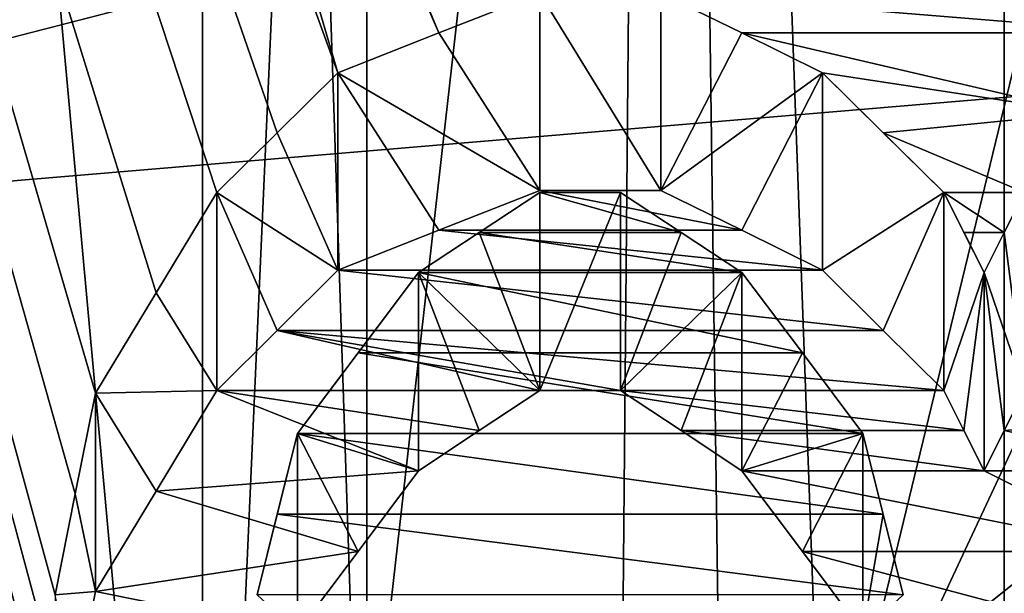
# Model space of a CAD drawing. Header units: millimetres. Extents: x -20 to 172, y -100 to 100.
# Tile 266 of 346: x 117.41 to 120, y 10.46 to 11.97. Entities that reach past the tile are written whole.
import ezdxf

# ---------------------------------------------------------------- set-up
doc = ezdxf.new("R2010")
doc.units = ezdxf.units.MM
doc.header["$LTSCALE"] = 37.722908
for name, color, linetype in [('1', 7, 'CONTINUOUS'), ('1803', 7, 'CONTINUOUS'), ('1820', 7, 'CONTINUOUS'), ('2128', 7, 'CONTINUOUS'), ('2258', 7, 'CONTINUOUS'), ('2284', 7, 'CONTINUOUS'), ('2285', 7, 'CONTINUOUS'), ('2286', 7, 'CONTINUOUS'), ('2287', 7, 'CONTINUOUS'), ('2288', 7, 'CONTINUOUS'), ('2289', 7, 'CONTINUOUS'), ('2290', 7, 'CONTINUOUS'), ('2291', 7, 'CONTINUOUS'), ('2316', 7, 'CONTINUOUS'), ('2317', 7, 'CONTINUOUS'), ('2318', 7, 'CONTINUOUS'), ('2319', 7, 'CONTINUOUS'), ('2320', 7, 'CONTINUOUS'), ('2321', 7, 'CONTINUOUS'), ('2322', 7, 'CONTINUOUS'), ('2406', 7, 'CONTINUOUS'), ('2407', 7, 'CONTINUOUS'), ('3', 7, 'CONTINUOUS'), ('3021', 7, 'CONTINUOUS'), ('3038', 7, 'CONTINUOUS'), ('3624', 7, 'CONTINUOUS'), ('3625', 7, 'CONTINUOUS'), ('3628', 7, 'CONTINUOUS'), ('3629', 7, 'CONTINUOUS'), ('3630', 7, 'CONTINUOUS'), ('3631', 7, 'CONTINUOUS'), ('3635', 7, 'CONTINUOUS'), ('3638', 7, 'CONTINUOUS'), ('43', 7, 'CONTINUOUS'), ('48', 7, 'CONTINUOUS'), ('60', 7, 'CONTINUOUS'), ('71', 7, 'CONTINUOUS'), ('85', 7, 'CONTINUOUS'), ('86', 7, 'CONTINUOUS')]:
    doc.layers.add(name, color=color, linetype=linetype)

msp = doc.modelspace()

# ---------------------------------------------------------------- linework, layer by layer
at = {"layer": '1', "color": 250, "linetype": 'Continuous', "true_color": 0x323232}
for points in [[(157, 0, -29.75), (157, 14.875, -25.7643), (-19.8395, 0, -29.75), (157, 0, -29.75)], [(-19.8395, 0, -29.75), (157, 14.875, -25.7643), (-19.8395, 14.875, -25.7643), (-19.8395, 0, -29.75)]]:
    msp.add_3dface(points, dxfattribs=at)
at = {"layer": '1803', "color": 250, "linetype": 'Continuous', "true_color": 0x323232}
for points in [[(153.1595, 4.0619, -42.0543), (153.1595, 21.125, -36.5896), (86.8405, 4.0619, -42.0543), (153.1595, 4.0619, -42.0543)], [(86.8405, 4.0619, -42.0543), (153.1595, 21.125, -36.5896), (86.8405, 21.125, -36.5896), (86.8405, 4.0619, -42.0543)]]:
    msp.add_3dface(points, dxfattribs=at)
at = {"layer": '1820', "color": 250, "linetype": 'Continuous', "true_color": 0x323232}
for points in [[(113.7701, 8.1204, -47.5618), (113.7701, 24.125, -41.7857), (117.6064, 9.4876, -47.308), (113.7701, 8.1204, -47.5618)], [(113.7701, 24.125, -41.7857), (117.6064, 14.0044, -46.1729), (118.2447, 11.8277, -46.7779), (113.7701, 24.125, -41.7857)], [(117.6064, 9.4876, -47.308), (113.7701, 24.125, -41.7857), (117.5532, 9.7564, -47.2533), (117.6064, 9.4876, -47.308)], [(117.5532, 9.7564, -47.2533), (113.7701, 24.125, -41.7857), (117.5, 10.025, -47.1971), (117.5532, 9.7564, -47.2533)], [(117.5, 10.025, -47.1971), (113.7701, 24.125, -41.7857), (117.5, 10.2388, -47.1511), (117.5, 10.025, -47.1971)], [(117.5, 10.2388, -47.1511), (113.7701, 24.125, -41.7857), (117.5, 10.4525, -47.1042), (117.5, 10.2388, -47.1511)], [(117.5, 10.4525, -47.1042), (113.7701, 24.125, -41.7857), (117.5531, 10.7184, -47.0444), (117.5, 10.4525, -47.1042)], [(117.5531, 10.7184, -47.0444), (113.7701, 24.125, -41.7857), (117.6064, 10.984, -46.9831), (117.5531, 10.7184, -47.0444)], [(117.6064, 10.984, -46.9831), (113.7701, 24.125, -41.7857), (117.7658, 11.2482, -46.9206), (117.6064, 10.984, -46.9831)], [(117.7658, 11.2482, -46.9206), (113.7701, 24.125, -41.7857), (117.9255, 11.5123, -46.8565), (117.7658, 11.2482, -46.9206)], [(117.9255, 11.5123, -46.8565), (113.7701, 24.125, -41.7857), (118.085, 11.67, -46.8174), (117.9255, 11.5123, -46.8565)], [(118.085, 11.67, -46.8174), (113.7701, 24.125, -41.7857), (118.2447, 11.8277, -46.7779), (118.085, 11.67, -46.8174)], [(117.6064, 14.0044, -46.1729), (117.8191, 13.594, -46.2954), (118.5105, 11.9326, -46.7512), (117.6064, 14.0044, -46.1729)], [(118.2447, 11.8277, -46.7779), (117.6064, 14.0044, -46.1729), (118.5105, 11.9326, -46.7512), (118.2447, 11.8277, -46.7779)], [(118.5105, 11.9326, -46.7512), (117.8191, 13.594, -46.2954), (118.7766, 12.0374, -46.7243), (118.5105, 11.9326, -46.7512)], [(120.6382, 12.0373, -46.7244), (120.3723, 11.9326, -46.7512), (119.0957, 12.0374, -46.7243), (120.6382, 12.0373, -46.7244)], [(119.0957, 12.0374, -46.7243), (120.3723, 11.9326, -46.7512), (119.3086, 11.9326, -46.7512), (119.0957, 12.0374, -46.7243)], [(120.3723, 11.9326, -46.7512), (120.2126, 11.7225, -46.8043), (119.3086, 11.9326, -46.7512), (120.3723, 11.9326, -46.7512)], [(119.3086, 11.9326, -46.7512), (120.2126, 11.7225, -46.8043), (119.5213, 11.8277, -46.7779), (119.3086, 11.9326, -46.7512)], [(119.5213, 11.8277, -46.7779), (120.2126, 11.7225, -46.8043), (119.681, 11.67, -46.8174), (119.5213, 11.8277, -46.7779)], [(120.2126, 11.7225, -46.8043), (120.0532, 11.5123, -46.8565), (119.681, 11.67, -46.8174), (120.2126, 11.7225, -46.8043)], [(119.681, 11.67, -46.8174), (120.0532, 11.5123, -46.8565), (119.8404, 11.5123, -46.8565), (119.681, 11.67, -46.8174)], [(118.7766, 11.5123, -46.8565), (119.149, 11.4068, -46.8823), (118.617, 11.4068, -46.8823), (118.7766, 11.5123, -46.8565)], [(118.9894, 11.5123, -46.8565), (119.149, 11.4068, -46.8823), (118.7766, 11.5123, -46.8565), (118.9894, 11.5123, -46.8565)], [(119.8404, 11.5123, -46.8565), (120.0532, 11.5123, -46.8565), (120, 11.4068, -46.8823), (119.8404, 11.5123, -46.8565)], [(119.8936, 11.4068, -46.8823), (119.8404, 11.5123, -46.8565), (120, 11.4068, -46.8823), (119.8936, 11.4068, -46.8823)], [(118.617, 11.4068, -46.8823), (119.3085, 11.3013, -46.9078), (118.4574, 11.3013, -46.9078), (118.617, 11.4068, -46.8823)], [(119.149, 11.4068, -46.8823), (119.3085, 11.3013, -46.9078), (118.617, 11.4068, -46.8823), (119.149, 11.4068, -46.8823)], [(119.9468, 11.3013, -46.9078), (119.8936, 11.4068, -46.8823), (120, 11.4068, -46.8823), (119.9468, 11.3013, -46.9078)], [(118.4574, 11.3013, -46.9078), (119.4682, 11.0897, -46.9583), (118.2977, 11.0897, -46.9583), (118.4574, 11.3013, -46.9078)], [(119.3085, 11.3013, -46.9078), (119.4682, 11.0897, -46.9583), (118.4574, 11.3013, -46.9078), (119.3085, 11.3013, -46.9078)], [(118.2977, 11.0897, -46.9583), (119.6277, 10.8779, -47.0078), (118.1383, 10.8779, -47.0078), (118.2977, 11.0897, -46.9583)], [(119.4682, 11.0897, -46.9583), (119.6277, 10.8779, -47.0078), (118.2977, 11.0897, -46.9583), (119.4682, 11.0897, -46.9583)], [(118.1383, 10.8779, -47.0078), (119.6809, 10.6653, -47.0565), (118.0851, 10.6653, -47.0565), (118.1383, 10.8779, -47.0078)], [(119.6277, 10.8779, -47.0078), (119.6809, 10.6653, -47.0565), (118.1383, 10.8779, -47.0078), (119.6277, 10.8779, -47.0078)], [(118.0851, 10.6653, -47.0565), (119.734, 10.4525, -47.1042), (118.0319, 10.4525, -47.1042), (118.0851, 10.6653, -47.0565)], [(119.6809, 10.6653, -47.0565), (119.734, 10.4525, -47.1042), (118.0851, 10.6653, -47.0565), (119.6809, 10.6653, -47.0565)]]:
    msp.add_3dface(points, dxfattribs=at)
at = {"layer": '2128', "color": 250, "linetype": 'Continuous', "true_color": 0x323232}
for points in [[(118.5105, 11.4128, -45.851), (118.7766, 11.5179, -45.8247), (119.3086, 11.4128, -45.851), (118.5105, 11.4128, -45.851)], [(118.7766, 11.5179, -45.8247), (119.0957, 11.5179, -45.8247), (119.3086, 11.4128, -45.851), (118.7766, 11.5179, -45.8247)], [(118.2447, 11.3076, -45.877), (118.5105, 11.4128, -45.851), (119.5213, 11.3076, -45.877), (118.2447, 11.3076, -45.877)], [(118.5105, 11.4128, -45.851), (119.3086, 11.4128, -45.851), (119.5213, 11.3076, -45.877), (118.5105, 11.4128, -45.851)], [(118.085, 11.1494, -45.9157), (118.2447, 11.3076, -45.877), (119.681, 11.1494, -45.9157), (118.085, 11.1494, -45.9157)], [(118.2447, 11.3076, -45.877), (119.5213, 11.3076, -45.877), (119.681, 11.1494, -45.9157), (118.2447, 11.3076, -45.877)], [(117.9255, 10.9911, -45.9539), (118.085, 11.1494, -45.9157), (118.7766, 10.9911, -45.9539), (117.9255, 10.9911, -45.9539)], [(118.085, 11.1494, -45.9157), (119.681, 11.1494, -45.9157), (119.8404, 10.9911, -45.9539), (118.085, 11.1494, -45.9157)], [(118.085, 11.1494, -45.9157), (119.8404, 10.9911, -45.9539), (118.9894, 10.9911, -45.9539), (118.085, 11.1494, -45.9157)], [(118.085, 11.1494, -45.9157), (118.9894, 10.9911, -45.9539), (118.7766, 10.9911, -45.9539), (118.085, 11.1494, -45.9157)], [(117.7658, 10.7262, -46.0164), (117.9255, 10.9911, -45.9539), (118.4574, 10.7795, -46.004), (117.7658, 10.7262, -46.0164)], [(117.9255, 10.9911, -45.9539), (118.7766, 10.9911, -45.9539), (118.6169, 10.8853, -45.979), (117.9255, 10.9911, -45.9539)], [(117.9255, 10.9911, -45.9539), (118.6169, 10.8853, -45.979), (118.4574, 10.7795, -46.004), (117.9255, 10.9911, -45.9539)], [(119.8404, 10.9911, -45.9539), (119.8936, 10.8853, -45.979), (118.9894, 10.9911, -45.9539), (119.8404, 10.9911, -45.9539)], [(119.8936, 10.8853, -45.979), (119.149, 10.8853, -45.979), (118.9894, 10.9911, -45.9539), (119.8936, 10.8853, -45.979)], [(120, 10.8853, -45.979), (120.0532, 10.9911, -45.9539), (120.6913, 10.9382, -45.9665), (120, 10.8853, -45.979)], [(120, 10.8853, -45.979), (120.6913, 10.9382, -45.9665), (120.4787, 10.7795, -46.004), (120, 10.8853, -45.979)], [(119.8936, 10.8853, -45.979), (119.9468, 10.7795, -46.004), (119.149, 10.8853, -45.979), (119.8936, 10.8853, -45.979)], [(119.9468, 10.7795, -46.004), (119.3085, 10.7795, -46.004), (119.149, 10.8853, -45.979), (119.9468, 10.7795, -46.004)], [(119.9468, 10.7795, -46.004), (120, 10.8853, -45.979), (120.4787, 10.7795, -46.004), (119.9468, 10.7795, -46.004)], [(117.7658, 10.7262, -46.0164), (118.4574, 10.7795, -46.004), (118.2977, 10.5671, -46.0532), (117.7658, 10.7262, -46.0164)], [(119.9468, 10.7795, -46.004), (120.3722, 10.5672, -46.0532), (119.3085, 10.7795, -46.004), (119.9468, 10.7795, -46.004)], [(120.3722, 10.5672, -46.0532), (119.4682, 10.5671, -46.0532), (119.3085, 10.7795, -46.004), (120.3722, 10.5672, -46.0532)], [(119.9468, 10.7795, -46.004), (120.4787, 10.7795, -46.004), (120.3722, 10.5672, -46.0532), (119.9468, 10.7795, -46.004)], [(117.6064, 10.4611, -46.0774), (117.7658, 10.7262, -46.0164), (118.2977, 10.5671, -46.0532), (117.6064, 10.4611, -46.0774)], [(117.6064, 10.4611, -46.0774), (118.2977, 10.5671, -46.0532), (118.1383, 10.3547, -46.1014), (117.6064, 10.4611, -46.0774)], [(120.3722, 10.5672, -46.0532), (120.266, 10.3547, -46.1014), (119.4682, 10.5671, -46.0532), (120.3722, 10.5672, -46.0532)], [(120.266, 10.3547, -46.1014), (119.6277, 10.3547, -46.1014), (119.4682, 10.5671, -46.0532), (120.266, 10.3547, -46.1014)], [(117.5531, 10.1945, -46.1371), (117.6064, 10.4611, -46.0774), (118.1383, 10.3547, -46.1014), (117.5531, 10.1945, -46.1371)]]:
    msp.add_3dface(points, dxfattribs=at)
at = {"layer": '2258', "color": 250, "linetype": 'Continuous', "true_color": 0x323232}
for points in [[(120, 11.4068, -46.8823), (120.0532, 11.5123, -46.8565), (120.0532, 10.9911, -45.9539), (120, 11.4068, -46.8823)], [(119.9468, 11.3013, -46.9078), (120, 11.4068, -46.8823), (120.0532, 10.9911, -45.9539), (119.9468, 11.3013, -46.9078)], [(119.9468, 10.7795, -46.004), (119.9468, 11.3013, -46.9078), (120, 10.8853, -45.979), (119.9468, 10.7795, -46.004)], [(120, 10.8853, -45.979), (119.9468, 11.3013, -46.9078), (120.0532, 10.9911, -45.9539), (120, 10.8853, -45.979)]]:
    msp.add_3dface(points, dxfattribs=at)
at = {"layer": '2284', "color": 250, "linetype": 'Continuous', "true_color": 0x323232}
for points in [[(117.5531, 10.7184, -47.0444), (117.6064, 10.984, -46.9831), (117.6064, 10.4611, -46.0774), (117.5531, 10.7184, -47.0444)], [(117.5, 10.4525, -47.1042), (117.5531, 10.7184, -47.0444), (117.6064, 10.4611, -46.0774), (117.5, 10.4525, -47.1042)], [(117.5531, 10.1945, -46.1371), (117.5, 10.4525, -47.1042), (117.6064, 10.4611, -46.0774), (117.5531, 10.1945, -46.1371)]]:
    msp.add_3dface(points, dxfattribs=at)
at = {"layer": '2285', "color": 250, "linetype": 'Continuous', "true_color": 0x323232}
for points in [[(117.7658, 11.2482, -46.9206), (117.9255, 11.5123, -46.8565), (117.9255, 10.9911, -45.9539), (117.7658, 11.2482, -46.9206)], [(117.6064, 10.984, -46.9831), (117.7658, 11.2482, -46.9206), (117.9255, 10.9911, -45.9539), (117.6064, 10.984, -46.9831)], [(117.7658, 10.7262, -46.0164), (117.6064, 10.984, -46.9831), (117.9255, 10.9911, -45.9539), (117.7658, 10.7262, -46.0164)], [(117.6064, 10.4611, -46.0774), (117.6064, 10.984, -46.9831), (117.7658, 10.7262, -46.0164), (117.6064, 10.4611, -46.0774)]]:
    msp.add_3dface(points, dxfattribs=at)
at = {"layer": '2286', "color": 250, "linetype": 'Continuous', "true_color": 0x323232}
for points in [[(118.085, 11.67, -46.8174), (118.2447, 11.8277, -46.7779), (118.2447, 11.3076, -45.877), (118.085, 11.67, -46.8174)], [(117.9255, 11.5123, -46.8565), (118.085, 11.67, -46.8174), (118.2447, 11.3076, -45.877), (117.9255, 11.5123, -46.8565)], [(117.9255, 10.9911, -45.9539), (117.9255, 11.5123, -46.8565), (118.085, 11.1494, -45.9157), (117.9255, 10.9911, -45.9539)], [(118.085, 11.1494, -45.9157), (117.9255, 11.5123, -46.8565), (118.2447, 11.3076, -45.877), (118.085, 11.1494, -45.9157)]]:
    msp.add_3dface(points, dxfattribs=at)
at = {"layer": '2287', "color": 250, "linetype": 'Continuous', "true_color": 0x323232}
for points in [[(118.5105, 11.9326, -46.7512), (118.7766, 12.0374, -46.7243), (118.7766, 11.5179, -45.8247), (118.5105, 11.9326, -46.7512)], [(118.2447, 11.8277, -46.7779), (118.5105, 11.9326, -46.7512), (118.7766, 11.5179, -45.8247), (118.2447, 11.8277, -46.7779)], [(118.2447, 11.3076, -45.877), (118.2447, 11.8277, -46.7779), (118.5105, 11.4128, -45.851), (118.2447, 11.3076, -45.877)], [(118.5105, 11.4128, -45.851), (118.2447, 11.8277, -46.7779), (118.7766, 11.5179, -45.8247), (118.5105, 11.4128, -45.851)]]:
    msp.add_3dface(points, dxfattribs=at)
at = {"layer": '2288', "color": 250, "linetype": 'Continuous', "true_color": 0x323232}
for points in [[(118.7766, 12.0374, -46.7243), (119.0957, 12.0374, -46.7243), (119.0957, 11.5179, -45.8247), (118.7766, 12.0374, -46.7243)], [(118.7766, 11.5179, -45.8247), (118.7766, 12.0374, -46.7243), (119.0957, 11.5179, -45.8247), (118.7766, 11.5179, -45.8247)]]:
    msp.add_3dface(points, dxfattribs=at)
at = {"layer": '2289', "color": 250, "linetype": 'Continuous', "true_color": 0x323232}
for points in [[(119.0957, 12.0374, -46.7243), (119.3086, 11.9326, -46.7512), (119.0957, 11.5179, -45.8247), (119.0957, 12.0374, -46.7243)], [(119.5213, 11.8277, -46.7779), (119.0957, 11.5179, -45.8247), (119.3086, 11.9326, -46.7512), (119.5213, 11.8277, -46.7779)], [(119.0957, 11.5179, -45.8247), (119.5213, 11.8277, -46.7779), (119.3086, 11.4128, -45.851), (119.0957, 11.5179, -45.8247)], [(119.3086, 11.4128, -45.851), (119.5213, 11.8277, -46.7779), (119.5213, 11.3076, -45.877), (119.3086, 11.4128, -45.851)]]:
    msp.add_3dface(points, dxfattribs=at)
at = {"layer": '2290', "color": 250, "linetype": 'Continuous', "true_color": 0x323232}
for points in [[(119.5213, 11.8277, -46.7779), (119.681, 11.67, -46.8174), (119.8404, 11.5123, -46.8565), (119.5213, 11.8277, -46.7779)], [(119.5213, 11.8277, -46.7779), (119.8404, 11.5123, -46.8565), (119.5213, 11.3076, -45.877), (119.5213, 11.8277, -46.7779)], [(119.5213, 11.3076, -45.877), (119.8404, 11.5123, -46.8565), (119.681, 11.1494, -45.9157), (119.5213, 11.3076, -45.877)], [(119.681, 11.1494, -45.9157), (119.8404, 11.5123, -46.8565), (119.8404, 10.9911, -45.9539), (119.681, 11.1494, -45.9157)]]:
    msp.add_3dface(points, dxfattribs=at)
at = {"layer": '2291', "color": 250, "linetype": 'Continuous', "true_color": 0x323232}
for points in [[(119.8404, 11.5123, -46.8565), (119.8936, 11.4068, -46.8823), (119.9468, 11.3013, -46.9078), (119.8404, 11.5123, -46.8565)], [(119.8404, 11.5123, -46.8565), (119.9468, 11.3013, -46.9078), (119.8404, 10.9911, -45.9539), (119.8404, 11.5123, -46.8565)], [(119.8404, 10.9911, -45.9539), (119.9468, 11.3013, -46.9078), (119.8936, 10.8853, -45.979), (119.8404, 10.9911, -45.9539)], [(119.9468, 11.3013, -46.9078), (119.9468, 10.7795, -46.004), (119.8936, 10.8853, -45.979), (119.9468, 11.3013, -46.9078)]]:
    msp.add_3dface(points, dxfattribs=at)
at = {"layer": '2316', "color": 250, "linetype": 'Continuous', "true_color": 0x323232}
for points in [[(119.6809, 10.6653, -47.0565), (119.6277, 10.8779, -47.0078), (119.6277, 10.3547, -46.1014), (119.6809, 10.6653, -47.0565)], [(119.734, 10.4525, -47.1042), (119.6809, 10.6653, -47.0565), (119.6277, 10.3547, -46.1014), (119.734, 10.4525, -47.1042)]]:
    msp.add_3dface(points, dxfattribs=at)
at = {"layer": '2317', "color": 250, "linetype": 'Continuous', "true_color": 0x323232}
for points in [[(119.4682, 11.0897, -46.9583), (119.3085, 11.3013, -46.9078), (119.3085, 10.7795, -46.004), (119.4682, 11.0897, -46.9583)], [(119.6277, 10.8779, -47.0078), (119.4682, 11.0897, -46.9583), (119.3085, 10.7795, -46.004), (119.6277, 10.8779, -47.0078)], [(119.4682, 10.5671, -46.0532), (119.6277, 10.8779, -47.0078), (119.3085, 10.7795, -46.004), (119.4682, 10.5671, -46.0532)], [(119.6277, 10.3547, -46.1014), (119.6277, 10.8779, -47.0078), (119.4682, 10.5671, -46.0532), (119.6277, 10.3547, -46.1014)]]:
    msp.add_3dface(points, dxfattribs=at)
at = {"layer": '2318', "color": 250, "linetype": 'Continuous', "true_color": 0x323232}
for points in [[(119.149, 11.4068, -46.8823), (118.9894, 11.5123, -46.8565), (118.9894, 10.9911, -45.9539), (119.149, 11.4068, -46.8823)], [(119.3085, 11.3013, -46.9078), (119.149, 11.4068, -46.8823), (118.9894, 10.9911, -45.9539), (119.3085, 11.3013, -46.9078)], [(119.149, 10.8853, -45.979), (119.3085, 11.3013, -46.9078), (118.9894, 10.9911, -45.9539), (119.149, 10.8853, -45.979)], [(119.3085, 10.7795, -46.004), (119.3085, 11.3013, -46.9078), (119.149, 10.8853, -45.979), (119.3085, 10.7795, -46.004)]]:
    msp.add_3dface(points, dxfattribs=at)
at = {"layer": '2319', "color": 250, "linetype": 'Continuous', "true_color": 0x323232}
for points in [[(118.9894, 11.5123, -46.8565), (118.7766, 11.5123, -46.8565), (118.7766, 10.9911, -45.9539), (118.9894, 11.5123, -46.8565)], [(118.9894, 10.9911, -45.9539), (118.9894, 11.5123, -46.8565), (118.7766, 10.9911, -45.9539), (118.9894, 10.9911, -45.9539)]]:
    msp.add_3dface(points, dxfattribs=at)
at = {"layer": '2320', "color": 250, "linetype": 'Continuous', "true_color": 0x323232}
for points in [[(118.7766, 11.5123, -46.8565), (118.617, 11.4068, -46.8823), (118.7766, 10.9911, -45.9539), (118.7766, 11.5123, -46.8565)], [(118.4574, 11.3013, -46.9078), (118.7766, 10.9911, -45.9539), (118.617, 11.4068, -46.8823), (118.4574, 11.3013, -46.9078)], [(118.7766, 10.9911, -45.9539), (118.4574, 11.3013, -46.9078), (118.6169, 10.8853, -45.979), (118.7766, 10.9911, -45.9539)], [(118.6169, 10.8853, -45.979), (118.4574, 11.3013, -46.9078), (118.4574, 10.7795, -46.004), (118.6169, 10.8853, -45.979)]]:
    msp.add_3dface(points, dxfattribs=at)
at = {"layer": '2321', "color": 250, "linetype": 'Continuous', "true_color": 0x323232}
for points in [[(118.4574, 11.3013, -46.9078), (118.2977, 11.0897, -46.9583), (118.1383, 10.8779, -47.0078), (118.4574, 11.3013, -46.9078)], [(118.4574, 11.3013, -46.9078), (118.1383, 10.8779, -47.0078), (118.4574, 10.7795, -46.004), (118.4574, 11.3013, -46.9078)], [(118.4574, 10.7795, -46.004), (118.1383, 10.8779, -47.0078), (118.2977, 10.5671, -46.0532), (118.4574, 10.7795, -46.004)], [(118.2977, 10.5671, -46.0532), (118.1383, 10.8779, -47.0078), (118.1383, 10.3547, -46.1014), (118.2977, 10.5671, -46.0532)]]:
    msp.add_3dface(points, dxfattribs=at)
at = {"layer": '2322', "color": 250, "linetype": 'Continuous', "true_color": 0x323232}
for points in [[(118.1383, 10.8779, -47.0078), (118.0851, 10.6653, -47.0565), (118.0319, 10.4525, -47.1042), (118.1383, 10.8779, -47.0078)], [(118.1383, 10.8779, -47.0078), (118.0319, 10.4525, -47.1042), (118.1383, 10.3547, -46.1014), (118.1383, 10.8779, -47.0078)]]:
    msp.add_3dface(points, dxfattribs=at)
at = {"layer": '2406', "color": 250, "linetype": 'Continuous', "true_color": 0x323232}
for points in [[(81.5, 14.6011, -44.9374), (158.5, -4.939, -46.9912), (81.5, -4.939, -46.9912), (81.5, 14.6011, -44.9374)], [(158.5, 14.6011, -44.9374), (158.5, -4.939, -46.9912), (81.5, 14.6011, -44.9374), (158.5, 14.6011, -44.9374)]]:
    msp.add_3dface(points, dxfattribs=at)
at = {"layer": '2407', "color": 250, "linetype": 'Continuous', "true_color": 0x323232}
for points in [[(158.5, 15.2191, -46.8395), (158.5, -5.148, -48.9802), (81.5, 15.2191, -46.8395), (158.5, 15.2191, -46.8395)], [(81.5, 15.2191, -46.8395), (158.5, -5.148, -48.9802), (81.5, -5.148, -48.9802), (81.5, 15.2191, -46.8395)]]:
    msp.add_3dface(points, dxfattribs=at)
at = {"layer": '3', "color": 250, "linetype": 'Continuous', "true_color": 0x323232}
for points in [[(157, 14.875, 25.7643), (157, 0, 29.75), (-19.8395, 14.875, 25.7643), (157, 14.875, 25.7643)], [(-19.8395, 14.875, 25.7643), (157, 0, 29.75), (-19.8395, 0, 29.75), (-19.8395, 14.875, 25.7643)]]:
    msp.add_3dface(points, dxfattribs=at)
at = {"layer": '3021', "color": 250, "linetype": 'Continuous', "true_color": 0x323232}
for points in [[(153.1595, 21.125, 36.5896), (153.1595, 4.0619, 42.0543), (86.8405, 21.125, 36.5896), (153.1595, 21.125, 36.5896)], [(86.8405, 21.125, 36.5896), (153.1595, 4.0619, 42.0543), (86.8405, 4.0619, 42.0543), (86.8405, 21.125, 36.5896)]]:
    msp.add_3dface(points, dxfattribs=at)
at = {"layer": '3038', "color": 250, "linetype": 'Continuous', "true_color": 0x323232}
for points in [[(113.7701, 24.125, 41.7857), (113.7701, 8.1204, 47.5618), (117.7128, 24.0528, 41.8273), (113.7701, 24.125, 41.7857)], [(120.4787, 9.7674, 47.251), (126.2299, 24.125, 41.7857), (119.5213, 9.7674, 47.251), (120.4787, 9.7674, 47.251)], [(119.5213, 9.7674, 47.251), (126.2299, 24.125, 41.7857), (122.5, 22.0389, 42.9226), (119.5213, 9.7674, 47.251)], [(117.7128, 24.0528, 41.8273), (113.7701, 8.1204, 47.5618), (117.8191, 23.872, 41.9308), (117.7128, 24.0528, 41.8273)], [(113.7701, 8.1204, 47.5618), (117.5, 22.5936, 42.6332), (117.8191, 23.872, 41.9308), (113.7701, 8.1204, 47.5618)], [(117.5, 22.5936, 42.6332), (113.7701, 8.1204, 47.5618), (117.5, 22.3167, 42.7788), (117.5, 22.5936, 42.6332)], [(117.5, 22.3167, 42.7788), (113.7701, 8.1204, 47.5618), (117.5, 22.0389, 42.9226), (117.5, 22.3167, 42.7788)], [(117.5, 22.0389, 42.9226), (113.7701, 8.1204, 47.5618), (117.8724, 21.76, 43.0646), (117.5, 22.0389, 42.9226)], [(119.0957, 21.4802, 43.2049), (119.5213, 9.7674, 47.251), (122.5, 22.0389, 42.9226), (119.0957, 21.4802, 43.2049)], [(117.8724, 21.76, 43.0646), (113.7701, 8.1204, 47.5618), (118.2447, 21.4802, 43.2049), (117.8724, 21.76, 43.0646)], [(113.7701, 8.1204, 47.5618), (118.9894, 9.6599, 47.2731), (119.0957, 21.4802, 43.2049), (113.7701, 8.1204, 47.5618)], [(118.2447, 21.4802, 43.2049), (113.7701, 8.1204, 47.5618), (119.0957, 21.4802, 43.2049), (118.2447, 21.4802, 43.2049)], [(118.9894, 9.6599, 47.2731), (119.2552, 9.7137, 47.2621), (119.0957, 21.4802, 43.2049), (118.9894, 9.6599, 47.2731)], [(119.5213, 9.7674, 47.251), (119.0957, 21.4802, 43.2049), (119.2552, 9.7137, 47.2621), (119.5213, 9.7674, 47.251)]]:
    msp.add_3dface(points, dxfattribs=at)
at = {"layer": '3624', "color": 250, "linetype": 'Continuous', "true_color": 0x323232}
for points in [[(81.5, -4.939, 46.9912), (158.5, 14.6011, 44.9374), (81.5, 14.6011, 44.9374), (81.5, -4.939, 46.9912)], [(158.5, -4.939, 46.9912), (158.5, 14.6011, 44.9374), (81.5, -4.939, 46.9912), (158.5, -4.939, 46.9912)]]:
    msp.add_3dface(points, dxfattribs=at)
at = {"layer": '3625', "color": 250, "linetype": 'Continuous', "true_color": 0x323232}
for points in [[(158.5, -5.148, 48.9802), (158.5, 15.2191, 46.8395), (81.5, -5.148, 48.9802), (158.5, -5.148, 48.9802)], [(81.5, -5.148, 48.9802), (158.5, 15.2191, 46.8395), (81.5, 15.2191, 46.8395), (81.5, -5.148, 48.9802)]]:
    msp.add_3dface(points, dxfattribs=at)
at = {"layer": '3628', "color": 150, "linetype": 'Continuous', "true_color": 0x378cff}
for points in [[(72, 10.0141, -43.8712), (72, 28.0584, -35.181), (172, 10.0141, -43.8712), (72, 10.0141, -43.8712)], [(72, 28.0584, -35.181), (172, 28.0584, -35.181), (172, 10.0141, -43.8712), (72, 28.0584, -35.181)]]:
    msp.add_3dface(points, dxfattribs=at)
at = {"layer": '3629', "color": 150, "linetype": 'Continuous', "true_color": 0x378cff}
for points in [[(72, 28.0584, 35.181), (72, 10.0141, 43.8712), (172, 28.0584, 35.181), (72, 28.0584, 35.181)], [(72, 10.0141, 43.8712), (172, 10.0141, 43.8712), (172, 28.0584, 35.181), (72, 10.0141, 43.8712)]]:
    msp.add_3dface(points, dxfattribs=at)
at = {"layer": '3630', "color": 150, "linetype": 'Continuous', "true_color": 0x378cff}
for points in [[(72, 8.836, 38.7099), (72, 24.7574, 31.0421), (172, 8.836, 38.7099), (72, 8.836, 38.7099)], [(72, 24.7574, 31.0421), (172, 24.7574, 31.0421), (172, 8.836, 38.7099), (72, 24.7574, 31.0421)]]:
    msp.add_3dface(points, dxfattribs=at)
at = {"layer": '3631', "color": 150, "linetype": 'Continuous', "true_color": 0x378cff}
for points in [[(72, 24.7574, -31.0421), (72, 8.836, -38.7099), (172, 24.7574, -31.0421), (72, 24.7574, -31.0421)], [(72, 8.836, -38.7099), (172, 8.836, -38.7099), (172, 24.7574, -31.0421), (72, 8.836, -38.7099)]]:
    msp.add_3dface(points, dxfattribs=at)
at = {"layer": '3635', "color": 7, "linetype": 'Continuous', "true_color": 0xf5f5f5}
for points in [[(120, 24.7485, 89.9434), (114.3575, -25.2677, 63.7649), (114.3566, 23.5797, 91.9678), (120, 24.7485, 89.9434)], [(120, -24.0994, 61.7414), (114.3575, -25.2677, 63.7649), (120, 24.7485, 89.9434), (120, -24.0994, 61.7414)], [(125.6434, 23.5797, 91.9678), (120, -24.0994, 61.7414), (120, 24.7485, 89.9434), (125.6434, 23.5797, 91.9678)], [(125.6425, -25.2677, 63.7649), (120, -24.0994, 61.7414), (125.6434, 23.5797, 91.9678), (125.6425, -25.2677, 63.7649)]]:
    msp.add_3dface(points, dxfattribs=at)
at = {"layer": '3638', "color": 7, "linetype": 'Continuous', "true_color": 0xf5f5f5}
for points in [[(114.3575, -30.9118, 73.5408), (120, -32.0801, 75.5643), (114.3566, 17.9363, 101.7425), (114.3575, -30.9118, 73.5408)], [(114.3566, 17.9363, 101.7425), (120, -32.0801, 75.5643), (120, 16.7675, 103.7669), (114.3566, 17.9363, 101.7425)], [(120, 16.7675, 103.7669), (125.6425, -30.9118, 73.5408), (125.6434, 17.9363, 101.7425), (120, 16.7675, 103.7669)], [(120, -32.0801, 75.5643), (125.6425, -30.9118, 73.5408), (120, 16.7675, 103.7669), (120, -32.0801, 75.5643)]]:
    msp.add_3dface(points, dxfattribs=at)
at = {"layer": '43', "color": 250, "linetype": 'Continuous', "true_color": 0x323232}
for points in [[(118.3207, 17.625, 30.5274), (118.3207, 9.1234, 34.0489), (128.9793, 17.625, 30.5274), (118.3207, 17.625, 30.5274)], [(128.9793, 17.625, 30.5274), (118.3207, 9.1234, 34.0489), (128.9793, 9.1234, 34.0489), (128.9793, 17.625, 30.5274)]]:
    msp.add_3dface(points, dxfattribs=at)
at = {"layer": '48', "color": 250, "linetype": 'Continuous', "true_color": 0x323232}
for points in [[(118.3207, 9.1234, -34.0489), (118.3207, 17.625, -30.5274), (128.9793, 9.1234, -34.0489), (118.3207, 9.1234, -34.0489)], [(128.9793, 9.1234, -34.0489), (118.3207, 17.625, -30.5274), (128.9793, 17.625, -30.5274), (128.9793, 9.1234, -34.0489)]]:
    msp.add_3dface(points, dxfattribs=at)
at = {"layer": '60', "color": 250, "linetype": 'Continuous', "true_color": 0x323232}
for points in [[(116.4443, 8.4558, 37.0473), (117.8877, 22.1339, 27.755), (116.4443, 23.6926, 29.7096), (116.4443, 8.4558, 37.0473)], [(117.8877, 7.8995, 34.6099), (117.8877, 22.1339, 27.755), (116.4443, 8.4558, 37.0473), (117.8877, 7.8995, 34.6099)]]:
    msp.add_3dface(points, dxfattribs=at)
at = {"layer": '71', "color": 250, "linetype": 'Continuous', "true_color": 0x323232}
for points in [[(117.8877, 22.1339, -27.755), (117.8877, 7.8995, -34.6099), (116.4443, 23.6926, -29.7096), (117.8877, 22.1339, -27.755)], [(116.4443, 23.6926, -29.7096), (117.8877, 7.8995, -34.6099), (116.4443, 8.4558, -37.0473), (116.4443, 23.6926, -29.7096)]]:
    msp.add_3dface(points, dxfattribs=at)
at = {"layer": '85', "color": 250, "linetype": 'Continuous', "true_color": 0x323232}
for points in [[(117.8877, 7.8995, -34.6099), (117.8877, 22.1339, -27.755), (118.3207, 9.1234, -34.0489), (117.8877, 7.8995, -34.6099)], [(117.8877, 22.1339, -27.755), (118.3207, 17.625, -30.5274), (118.3207, 9.1234, -34.0489), (117.8877, 22.1339, -27.755)]]:
    msp.add_3dface(points, dxfattribs=at)
at = {"layer": '86', "color": 250, "linetype": 'Continuous', "true_color": 0x323232}
for points in [[(117.8877, 22.1339, 27.755), (117.8877, 7.8995, 34.6099), (118.3207, 17.625, 30.5274), (117.8877, 22.1339, 27.755)], [(117.8877, 7.8995, 34.6099), (118.3207, 9.1234, 34.0489), (118.3207, 17.625, 30.5274), (117.8877, 7.8995, 34.6099)]]:
    msp.add_3dface(points, dxfattribs=at)

doc.saveas('drawing.dxf')
